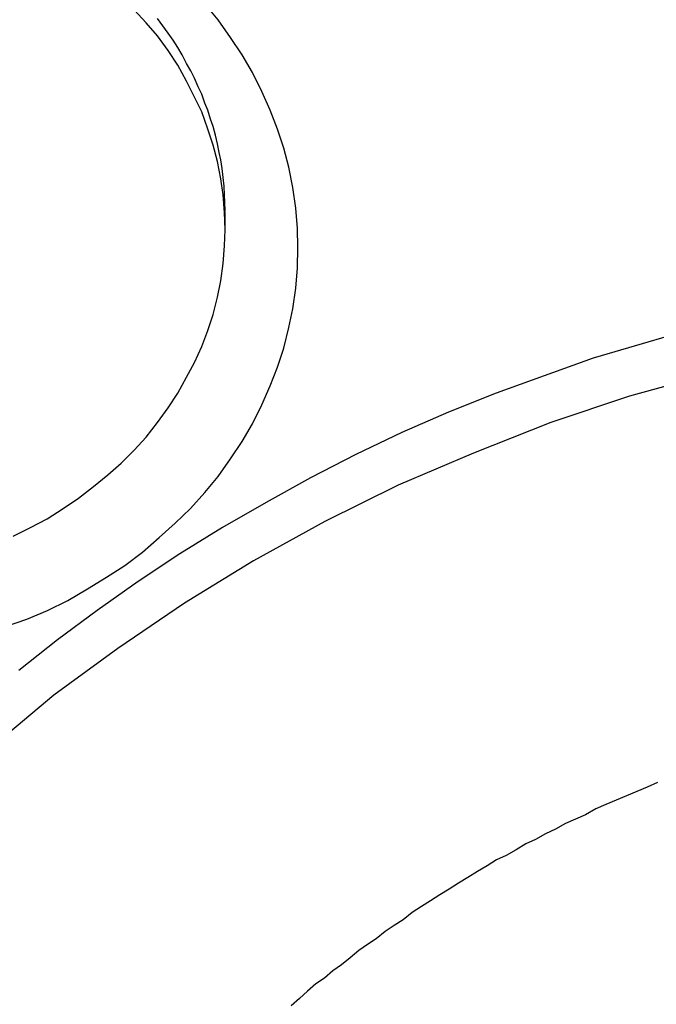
# Model space of a CAD drawing. Extents: x 1107 to 4046, y 937 to 3355.
# Tile 633 of 656: x 2219.32 to 2223.69, y 2699.89 to 2706.64. Entities that reach past the tile are written whole.
import ezdxf

# ---------------------------------------------------------------- set-up
doc = ezdxf.new("R2010")
doc.units = 0
doc.layers.add('KF_VIDA_L___C_REAR', color=7, linetype='CONTINUOUS')

# ---------------------------------------------------------------- blocks, each defined once
blk = doc.blocks.new('KF_VIDA_L___C_REAR')
at = {"layer": 'KF_VIDA_L___C_REAR'}
blk.add_line((33.75, 1015.993417), (33.75, 1016.116736), dxfattribs=at)
for points in [[(32.2437, 1013.27, 0), (32.3896, 1013.32, 0), (32.532, 1013.38, 0), (32.6708, 1013.45, 0), (32.8056, 1013.53, 0), (32.936, 1013.61, 0), (33.0618, 1013.69, 0), (33.1826, 1013.78, 0), (33.2981, 1013.88, 0), (33.4081, 1013.98, 0), (33.5123, 1014.08, 0), (33.6104, 1014.19, 0), (33.7023, 1014.3, 0), (33.7876, 1014.42, 0), (33.8662, 1014.54, 0), (33.938, 1014.66, 0), (34.0026, 1014.79, 0), (34.06, 1014.92, 0), (34.1101, 1015.05, 0), (34.1526, 1015.18, 0), (34.1876, 1015.32, 0), (34.2148, 1015.45, 0), (34.2344, 1015.59, 0), (34.2461, 1015.73, 0), (34.25, 1015.87, 0), (34.2461, 1016, 0), (34.2344, 1016.14, 0), (34.2148, 1016.28, 0), (34.1876, 1016.42, 0), (34.1526, 1016.55, 0), (34.1101, 1016.68, 0), (34.06, 1016.81, 0), (34.0026, 1016.94, 0), (33.938, 1017.07, 0), (33.8662, 1017.19, 0), (33.7876, 1017.31, 0), (33.7023, 1017.43, 0), (33.6104, 1017.54, 0)], [(33.75, 1016.12, 0), (33.7492, 1016.18, 0), (33.7467, 1016.23, 0), (33.7425, 1016.29, 0), (33.7368, 1016.35, 0), (33.7293, 1016.41, 0), (33.7202, 1016.47, 0), (33.7095, 1016.52, 0), (33.6972, 1016.58, 0), (33.6832, 1016.64, 0), (33.6676, 1016.7, 0), (33.6504, 1016.75, 0), (33.6316, 1016.81, 0), (33.6112, 1016.86, 0), (33.5892, 1016.92, 0), (33.5657, 1016.97, 0), (33.5407, 1017.03, 0), (33.5141, 1017.08, 0), (33.486, 1017.13, 0), (33.4564, 1017.19, 0), (33.4253, 1017.24, 0), (33.3927, 1017.29, 0), (33.3588, 1017.34, 0), (33.3233, 1017.39, 0), (33.2865, 1017.44, 0)], [(33.75, 1015.99, 0), (33.7467, 1016.11, 0), (33.7368, 1016.23, 0), (33.7202, 1016.34, 0), (33.6972, 1016.46, 0), (33.6676, 1016.57, 0), (33.6316, 1016.68, 0), (33.5892, 1016.8, 0), (33.5407, 1016.9, 0), (33.486, 1017.01, 0), (33.4253, 1017.12, 0), (33.3588, 1017.22, 0), (33.2865, 1017.32, 0), (33.2088, 1017.41, 0), (33.1258, 1017.5, 0)], [(32.2963, 1013.89, 0), (32.4138, 1013.95, 0), (32.5278, 1014.01, 0), (32.6382, 1014.08, 0), (32.7446, 1014.15, 0), (32.8468, 1014.23, 0), (32.9445, 1014.31, 0), (33.0376, 1014.39, 0), (33.1258, 1014.48, 0), (33.2088, 1014.57, 0), (33.2865, 1014.67, 0), (33.3588, 1014.77, 0), (33.4253, 1014.87, 0), (33.486, 1014.98, 0), (33.5407, 1015.08, 0), (33.5892, 1015.19, 0), (33.6316, 1015.3, 0), (33.6676, 1015.41, 0), (33.6972, 1015.53, 0), (33.7202, 1015.64, 0), (33.7368, 1015.76, 0), (33.7467, 1015.88, 0), (33.75, 1015.99, 0)], [(36.955, 1015.31, 0), (36.6131, 1015.21, 0), (36.2747, 1015.11, 0), (35.9401, 1014.99, 0), (35.6098, 1014.87, 0), (35.2839, 1014.74, 0), (34.9628, 1014.6, 0), (34.6468, 1014.45, 0), (34.3361, 1014.29, 0), (34.031, 1014.12, 0), (33.7319, 1013.95, 0), (33.439, 1013.77, 0), (33.1525, 1013.58, 0), (32.8728, 1013.38, 0), (32.6, 1013.18, 0), (32.3344, 1012.97, 0)], [(37.0746, 1015, 0), (36.5247, 1014.85, 0), (35.9843, 1014.67, 0), (35.4548, 1014.46, 0), (34.9375, 1014.24, 0), (34.4336, 1013.99, 0), (33.9443, 1013.72, 0), (33.4707, 1013.43, 0), (33.0142, 1013.12, 0), (32.5756, 1012.8, 0), (32.1561, 1012.45, 0), (31.7568, 1012.09, 0), (31.3785, 1011.71, 0), (31.0222, 1011.31, 0), (30.6887, 1010.9, 0), (30.3788, 1010.48, 0)], [(36.7184, 1012.2, 0), (36.6469, 1012.17, 0), (36.5757, 1012.14, 0), (36.5047, 1012.11, 0), (36.4341, 1012.08, 0), (36.3638, 1012.05, 0), (36.2938, 1012.02, 0), (36.2242, 1011.98, 0), (36.1549, 1011.95, 0), (36.086, 1011.92, 0), (36.0174, 1011.88, 0), (35.9491, 1011.85, 0), (35.8812, 1011.81, 0), (35.8137, 1011.78, 0), (35.7466, 1011.74, 0), (35.6798, 1011.7, 0), (35.6134, 1011.67, 0), (35.5474, 1011.63, 0), (35.4818, 1011.59, 0), (35.4166, 1011.55, 0), (35.3518, 1011.51, 0), (35.2874, 1011.47, 0), (35.2234, 1011.43, 0), (35.1598, 1011.39, 0), (35.0967, 1011.35, 0), (35.034, 1011.31, 0), (34.9717, 1011.26, 0), (34.9098, 1011.22, 0), (34.8484, 1011.18, 0), (34.7874, 1011.13, 0), (34.7269, 1011.09, 0), (34.6669, 1011.05, 0), (34.6073, 1011, 0), (34.5482, 1010.95, 0), (34.4895, 1010.91, 0), (34.4314, 1010.86, 0), (34.3737, 1010.82, 0), (34.3165, 1010.77, 0), (34.2597, 1010.72, 0), (34.2035, 1010.67, 0)]]:
    blk.add_polyline3d(points, dxfattribs=at)

msp = doc.modelspace()

# ---------------------------------------------------------------- block references
at = {"layer": 'KF_VIDA_L___C_REAR'}
msp.add_blockref('KF_VIDA_L___C_REAR', (2186.9791, 1689.2132), dxfattribs=at)

doc.saveas('drawing.dxf')
